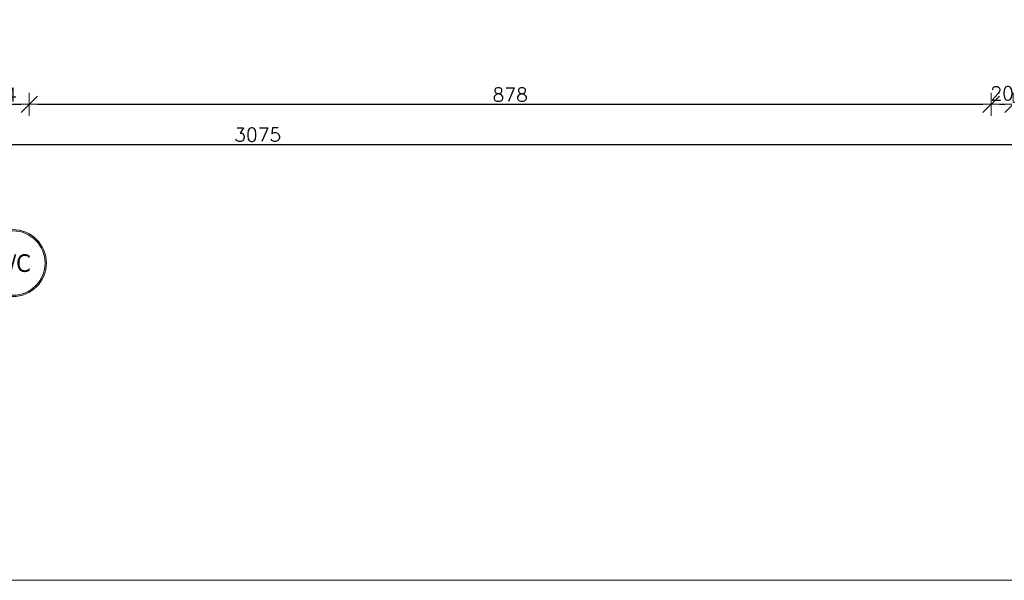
# Model space of a CAD drawing. Header units: millimetres. Extents: x 23192 to 177760, y -399809 to -79279.
# Tile 520 of 656: x 72635 to 73533, y -196253 to -195741. Entities that reach past the tile are written whole.
import ezdxf
from ezdxf.enums import TextEntityAlignment as Align

# ---------------------------------------------------------------- set-up
doc = ezdxf.new("R2010")
doc.units = ezdxf.units.MM
doc.linetypes.add('DASHDOT', pattern=[25.4, 12.7, -6.35, 0, -6.35])
doc.layers.get('0').update_dxf_attribs({"lineweight": 0})
for name, color, linetype, lineweight in [('!! 0_Osie', 1, 'DASHDOT', 13), ('!! wymiary osi', 250, 'Continuous', 9), ('0-osie-tx', 66, 'Continuous', 9)]:
    doc.layers.add(name, color=color, linetype=linetype, lineweight=lineweight)
doc.layers.add('!! 0_ramki', color=66, linetype='Continuous', lineweight=9, plot=False)
doc.styles.add('TAHOMA', font='tahoma.ttf')
doc.styles.add('TXT', font='simplex.shx')
doc.dimstyles.new('DIM50', dxfattribs={"dimscale": 5, "dimtxt": 2.5, "dimasz": 1.5, "dimexe": 0, "dimexo": 0, "dimgap": 0.5, "dimtad": 1, "dimdec": 4, "dimrnd": 0.5, "dimdsep": 46, "dimtxsty": 'TXT', "dimblk1": 'TICK1', "dimblk2": 'TICK1', "dimsah": 1, "dimcen": 0, "dimse1": 1, "dimse2": 1, "dimclrd": 1, "dimclre": 7, "dimclrt": 9, "dimadec": 0, "dimazin": 0, "dimtfac": 1, "dimtdec": 4, "dimtmove": 2, "dimatfit": 3, "dimldrblk": 'TICK1', "dimfxl": 1, "dimtolj": 1, "dimarcsym": 0})

# ---------------------------------------------------------------- blocks, each defined once
blk = doc.blocks.new('*U81')
h = blk.add_hatch(color=256)
edge = h.paths.add_edge_path()
edge.add_arc((0, 0), 30.6, 0, 360)
edge = h.paths.add_edge_path(flags=17)
edge.add_arc((0, 0), 29.4, 0, 360)
for radius in [30.6, 29.4]:
    blk.add_circle((0, 0), radius)
at = {"style": 'TAHOMA', "flags": 8}
blk.add_attdef('ANSICHTSNUMMER', text='', height=16, dxfattribs=at).set_placement((0, 0), align=Align.MIDDLE_CENTER)
blk = doc.blocks.new('BLOK OSI')
at = {"layer": '0-osie-tx'}
ref = blk.add_blockref('*U81', (50184.71142, -196024.5543), dxfattribs=dict(at, rotation=180))
ref.add_attrib('ANSICHTSNUMMER', 'B/C', dxfattribs={"layer": '0', "height": 16, "style": 'TAHOMA', "flags": 8}).set_placement((50184.71142, -196024.5543), align=Align.MIDDLE_CENTER)
blk = doc.blocks.new('TICK1')
at = {"color": 0}
for p, q in [((0, -1.4), (0, 1.4)), ((0, 0), (-1, 0))]:
    blk.add_line(p, q, dxfattribs=at)
at = {"color": 2}
blk.add_line((-1, -1), (1, 1), dxfattribs=at)
blk = doc.blocks.new('*D1813')
at = {"layer": '!! wymiary osi', "color": 1, "lineweight": -2, "transparency": 16777216}
blk.add_line((72606.92, -195818.17), (72635.92, -195818.17), dxfattribs=at)
at = {"layer": 'DEFPOINTS', "color": 0, "transparency": 16777216}
for p in [(72643.42, -195818.17), (72599.42, -195854.74), (72643.42, -195854.74)]:
    blk.add_point(p, dxfattribs=at)
at = {"layer": '!! wymiary osi', "color": 1, "lineweight": -2, "transparency": 16777216, "xscale": 7.5, "yscale": 7.5, "zscale": 7.5, "rotation": 180}
blk.add_blockref('TICK1', (72599.42, -195818.17), dxfattribs=at)
at = {"layer": '!! wymiary osi', "color": 1, "lineweight": -2, "transparency": 16777216, "xscale": 7.5, "yscale": 7.5, "zscale": 7.5}
blk.add_blockref('TICK1', (72643.42, -195818.17), dxfattribs=at)
at = {"layer": '!! wymiary osi', "color": 9, "transparency": 16777216, "insert": (72621.42, -195809.42), "char_height": 12.5, "attachment_point": 5, "style": 'TXT'}
blk.add_mtext('\\A1;44', dxfattribs=at)
blk = doc.blocks.new('*D1814')
at = {"layer": '!! wymiary osi', "color": 1, "lineweight": -2, "transparency": 16777216}
blk.add_line((72650.92, -195818.17), (73513.92, -195818.17), dxfattribs=at)
at = {"layer": 'DEFPOINTS', "color": 0, "transparency": 16777216}
for p in [(73521.42, -195818.17), (72643.42, -195854.74), (73521.42, -195854.74)]:
    blk.add_point(p, dxfattribs=at)
at = {"layer": '!! wymiary osi', "color": 1, "lineweight": -2, "transparency": 16777216, "xscale": 7.5, "yscale": 7.5, "zscale": 7.5, "rotation": 180}
blk.add_blockref('TICK1', (72643.42, -195818.17), dxfattribs=at)
at = {"layer": '!! wymiary osi', "color": 1, "lineweight": -2, "transparency": 16777216, "xscale": 7.5, "yscale": 7.5, "zscale": 7.5}
blk.add_blockref('TICK1', (73521.42, -195818.17), dxfattribs=at)
at = {"layer": '!! wymiary osi', "color": 9, "transparency": 16777216, "insert": (73082.42, -195809.42), "char_height": 12.5, "attachment_point": 5, "style": 'TXT'}
blk.add_mtext('\\A1;878', dxfattribs=at)
blk = doc.blocks.new('*D1815')
at = {"layer": '!! wymiary osi', "color": 1, "lineweight": -2, "transparency": 16777216}
blk.add_line((73528.92, -195818.17), (73533.92, -195818.17), dxfattribs=at)
at = {"layer": 'DEFPOINTS', "color": 0, "transparency": 16777216}
for p in [(73541.42, -195818.17), (73521.42, -195854.74), (73541.42, -195854.74)]:
    blk.add_point(p, dxfattribs=at)
at = {"layer": '!! wymiary osi', "color": 1, "lineweight": -2, "transparency": 16777216, "xscale": 7.5, "yscale": 7.5, "zscale": 7.5, "rotation": 180}
blk.add_blockref('TICK1', (73521.42, -195818.17), dxfattribs=at)
at = {"layer": '!! wymiary osi', "color": 1, "lineweight": -2, "transparency": 16777216, "xscale": 7.5, "yscale": 7.5, "zscale": 7.5}
blk.add_blockref('TICK1', (73541.42, -195818.17), dxfattribs=at)
at = {"layer": '!! wymiary osi', "color": 9, "transparency": 16777216, "insert": (73531.42, -195808.17), "char_height": 12.5, "attachment_point": 5, "style": 'TXT'}
blk.add_mtext('\\A1;20', dxfattribs=at)
blk = doc.blocks.new('*D1841')
at = {"layer": '!! wymiary osi', "color": 1, "lineweight": -2, "transparency": 16777216}
blk.add_line((71321.92, -195854.74), (74381.92, -195854.74), dxfattribs=at)
at = {"layer": 'DEFPOINTS', "color": 0, "transparency": 16777216}
for p in [(71314.42, -195642.59), (74389.42, -195642.59), (74389.42, -195854.74)]:
    blk.add_point(p, dxfattribs=at)
at = {"layer": '!! wymiary osi', "color": 1, "lineweight": -2, "transparency": 16777216, "xscale": 7.5, "yscale": 7.5, "zscale": 7.5, "rotation": 180}
blk.add_blockref('TICK1', (71314.42, -195854.74), dxfattribs=at)
at = {"layer": '!! wymiary osi', "color": 1, "lineweight": -2, "transparency": 16777216, "xscale": 7.5, "yscale": 7.5, "zscale": 7.5}
blk.add_blockref('TICK1', (74389.42, -195854.74), dxfattribs=at)
at = {"layer": '!! wymiary osi', "color": 9, "transparency": 16777216, "insert": (72851.92, -195845.99), "char_height": 12.5, "attachment_point": 5, "style": 'TXT'}
blk.add_mtext('\\A1;3075', dxfattribs=at)

msp = doc.modelspace()

# ---------------------------------------------------------------- linework, layer by layer
at = {"layer": '!! 0_ramki'}
msp.add_lwpolyline([(71005.14101, -193282.57641), (75205.14101, -193282.57641), (75205.14101, -196252.57641), (71005.14101, -196252.57641)], close=True, dxfattribs=at)

# ---------------------------------------------------------------- block references
at = {"layer": '!! 0_Osie'}
msp.add_blockref('BLOK OSI', (22443.71185, 61.46017), dxfattribs=at)

# ---------------------------------------------------------------- dimensions: what is measured, and where the dimension line sits
at = {"layer": '!! wymiary osi'}
for base, p1, p2, picture, middle in [((74389.42327, -195854.73717), (71314.42327, -195642.5883), (74389.42327, -195642.5883), '*D1841', (72851.92327, -195845.98717)), ((72643.42327, -195818.17071), (72599.42327, -195854.73717), (72643.42327, -195854.73717), '*D1813', (72621.42327, -195809.42071)), ((73521.42327, -195818.17071), (72643.42327, -195854.73717), (73521.42327, -195854.73717), '*D1814', (73082.42327, -195809.42071)), ((73541.42327, -195818.17071), (73521.42327, -195854.73717), (73541.42327, -195854.73717), '*D1815', (73531.42327, -195808.17071))]:
    dim = msp.add_linear_dim(base=base, p1=p1, p2=p2, dimstyle='DIM50', dxfattribs=at)
    dim.commit()
    dim.dimension.update_dxf_attribs({"geometry": picture, "text_midpoint": middle})

doc.saveas('drawing.dxf')
